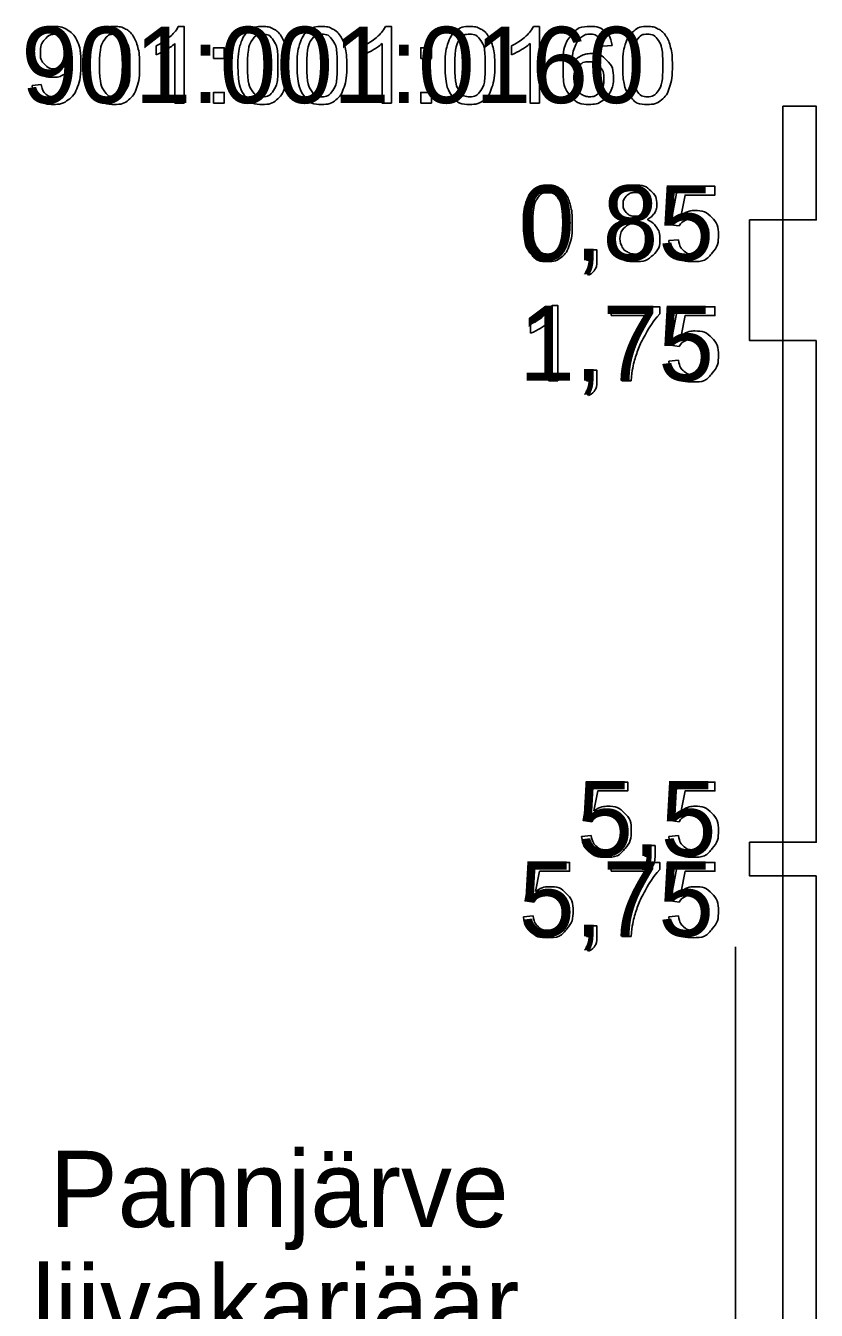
# Model space of a CAD drawing. Extents: x 700746 to 706058, y 6570320 to 6580460.
# Drawn here: x 704982.8 to 705041.9, y 6575930.6 to 6576026.6 of the extents above; entities that cross this region are included whole.
import ezdxf

# ---------------------------------------------------------------- set-up
doc = ezdxf.new("R2010")
doc.units = 0
for name, color, linetype in [('GEOLPUNKT', 7, 'Continuous'), ('kataster', 7, 'Continuous'), ('Kataster tekst', 7, 'Continuous'), ('VORMISTUS', 7, 'Continuous')]:
    doc.layers.add(name, color=color, linetype=linetype)

msp = doc.modelspace()

# ---------------------------------------------------------------- linework, layer by layer
at = {"layer": 'GEOLPUNKT'}
for points in [[(705039.438, 6576020.541), (705041.938, 6576020.541), (705041.938, 6576012.041), (705039.438, 6576012.041)], [(705036.938, 6576012.041), (705039.438, 6576012.041), (705039.438, 6576003.041), (705036.938, 6576003.041)], [(705041.938, 6576003.041), (705039.438, 6576003.041), (705039.438, 6575965.541), (705041.938, 6575965.541)], [(705036.938, 6575965.541), (705039.438, 6575965.541), (705039.438, 6575963.041), (705036.938, 6575963.041)], [(705041.938, 6575963.041), (705039.438, 6575963.041), (705039.438, 6575923.041), (705041.938, 6575923.041)]]:
    msp.add_lwpolyline(points, close=True, dxfattribs=at)
for points in [[(705039.438, 6576020.541), (705039.438, 6575940.626)], [(705031.674, 6576011.594), (705031.03, 6576011.679), (705031.572, 6576014.556), (705034.355, 6576014.556), (705034.355, 6576013.899), (705032.121, 6576013.899), (705031.82, 6576012.396)], [(705030.906, 6576010.497), (705031.627, 6576010.557)], [(705024.755, 6576009.029), (705024.755, 6576009.81), (705025.537, 6576009.81), (705025.537, 6576009.029)], [(705024.901, 6576007.919), (705024.709, 6576008.213)], [(705025.144, 6576009.029), (705024.755, 6576009.029)], [(705022.178, 6576005.65), (705022.621, 6576005.65), (705022.621, 6576000.029)], [(705026.604, 6576004.895), (705026.604, 6576005.556), (705030.227, 6576005.556), (705030.227, 6576005.021)], [(705031.674, 6576002.594), (705031.03, 6576002.679), (705031.572, 6576005.556), (705034.355, 6576005.556), (705034.355, 6576004.899), (705032.121, 6576004.899), (705031.82, 6576003.396)], [(705022.621, 6576000.029), (705021.934, 6576000.029), (705021.934, 6576004.409)], [(705029.344, 6576004.895), (705026.604, 6576004.895)], [(705020.56, 6576003.58), (705020.56, 6576004.245)], [(705030.906, 6576001.497), (705031.627, 6576001.557)], [(705024.755, 6576000.029), (705024.755, 6576000.81), (705025.537, 6576000.81), (705025.537, 6576000.029)], [(705025.144, 6576000.029), (705024.755, 6576000.029)], [(705028.093, 6576000.029), (705027.385, 6576000.029)], [(705024.901, 6575998.919), (705024.709, 6575999.213)], [(705025.152, 6575967.074), (705024.508, 6575967.16), (705025.05, 6575970.037), (705027.833, 6575970.037), (705027.833, 6575969.379), (705025.599, 6575969.379), (705025.298, 6575967.876)], [(705031.674, 6575967.074), (705031.03, 6575967.16), (705031.572, 6575970.037), (705034.355, 6575970.037), (705034.355, 6575969.379), (705032.121, 6575969.379), (705031.82, 6575967.876)], [(705024.384, 6575965.978), (705025.105, 6575966.037)], [(705030.906, 6575965.978), (705031.627, 6575966.037)], [(705029.105, 6575964.509), (705029.105, 6575965.29), (705029.886, 6575965.29), (705029.886, 6575964.509)], [(705020.803, 6575961.066), (705020.159, 6575961.152), (705020.701, 6575964.028), (705023.484, 6575964.028), (705023.484, 6575963.371), (705021.25, 6575963.371), (705020.949, 6575961.868)], [(705026.604, 6575963.367), (705026.604, 6575964.028), (705030.227, 6575964.028), (705030.227, 6575963.493)], [(705029.493, 6575964.509), (705029.105, 6575964.509)], [(705031.674, 6575961.066), (705031.03, 6575961.152), (705031.572, 6575964.028), (705034.355, 6575964.028), (705034.355, 6575963.371), (705032.121, 6575963.371), (705031.82, 6575961.868)], [(705029.344, 6575963.367), (705026.604, 6575963.367)], [(705029.25, 6575963.399), (705029.058, 6575963.694)], [(705020.035, 6575959.969), (705020.756, 6575960.029)], [(705024.755, 6575958.501), (705024.755, 6575959.282), (705025.537, 6575959.282), (705025.537, 6575958.501)], [(705030.906, 6575959.969), (705031.627, 6575960.029)], [(705025.144, 6575958.501), (705024.755, 6575958.501)], [(705028.093, 6575958.501), (705027.385, 6575958.501)], [(705024.901, 6575957.391), (705024.709, 6575957.686)], [(705039.438, 6575940.626), (705039.438, 6575803.041)]]:
    msp.add_lwpolyline(points, dxfattribs=at)
for points in [[(705020.035, 6576011.79), (705020.035, 6576012.783), (705020.239, 6576013.389), (705020.443, 6576013.996), (705020.846, 6576014.323), (705021.249, 6576014.65), (705021.859, 6576014.65), (705022.31, 6576014.65), (705022.651, 6576014.469), (705022.992, 6576014.287), (705023.212, 6576013.946), (705023.432, 6576013.604), (705023.558, 6576013.113), (705023.684, 6576012.623), (705023.684, 6576011.79), (705023.684, 6576010.806), (705023.482, 6576010.199), (705023.28, 6576009.593), (705022.877, 6576009.264), (705022.474, 6576008.935), (705021.859, 6576008.935), (705021.05, 6576008.935), (705020.588, 6576009.513), (705020.035, 6576010.214), (705020.035, 6576011.79)], [(705020.743, 6576011.79), (705020.743, 6576010.409), (705021.065, 6576009.954), (705021.387, 6576009.498), (705021.859, 6576009.498), (705022.332, 6576009.498), (705022.654, 6576009.956), (705022.976, 6576010.413), (705022.976, 6576011.79), (705022.976, 6576013.173), (705022.654, 6576013.628), (705022.333, 6576014.082), (705021.852, 6576014.082), (705021.379, 6576014.082), (705021.096, 6576013.681), (705020.743, 6576013.169), (705020.743, 6576011.79)], [(705027.62, 6576012.068), (705027.189, 6576012.224), (705026.982, 6576012.514), (705026.774, 6576012.804), (705026.774, 6576013.208), (705026.774, 6576013.819), (705027.213, 6576014.234), (705027.652, 6576014.65), (705028.38, 6576014.65), (705029.113, 6576014.65), (705029.559, 6576014.225), (705030.005, 6576013.8), (705030.005, 6576013.189), (705030.005, 6576012.8), (705029.801, 6576012.512), (705029.596, 6576012.224), (705029.179, 6576012.068), (705029.696, 6576011.9), (705029.966, 6576011.525), (705030.236, 6576011.151), (705030.236, 6576010.631), (705030.236, 6576009.913), (705029.728, 6576009.424), (705029.22, 6576008.935), (705028.392, 6576008.935), (705027.564, 6576008.935), (705027.056, 6576009.426), (705026.548, 6576009.917), (705026.548, 6576010.65), (705026.548, 6576011.197), (705026.827, 6576011.566), (705027.105, 6576011.934), (705027.62, 6576012.068)], [(705027.483, 6576013.232), (705027.483, 6576012.836), (705027.736, 6576012.584), (705027.989, 6576012.332), (705028.398, 6576012.332), (705028.794, 6576012.332), (705029.046, 6576012.582), (705029.297, 6576012.832), (705029.297, 6576013.194), (705029.297, 6576013.572), (705029.038, 6576013.829), (705028.779, 6576014.087), (705028.39, 6576014.087), (705027.997, 6576014.087), (705027.74, 6576013.835), (705027.483, 6576013.583), (705027.483, 6576013.232)], [(705031.82, 6576012.396), (705032.324, 6576012.746), (705032.878, 6576012.746), (705033.611, 6576012.746), (705034.115, 6576012.238), (705034.619, 6576011.729), (705034.619, 6576010.93), (705034.619, 6576010.17), (705034.176, 6576009.615), (705033.638, 6576008.935), (705032.705, 6576008.935), (705031.941, 6576008.935), (705031.458, 6576009.363), (705030.975, 6576009.79), (705030.906, 6576010.497)], [(705031.627, 6576010.557), (705031.708, 6576010.029), (705031.999, 6576009.764), (705032.29, 6576009.498), (705032.705, 6576009.498), (705033.205, 6576009.498), (705033.547, 6576009.873), (705033.89, 6576010.249), (705033.89, 6576010.869), (705033.89, 6576011.459), (705033.561, 6576011.8), (705033.232, 6576012.14), (705032.694, 6576012.14), (705032.36, 6576012.14), (705032.093, 6576011.988), (705031.827, 6576011.836), (705031.674, 6576011.594)], [(705027.257, 6576010.645), (705027.257, 6576010.351), (705027.394, 6576010.075), (705027.532, 6576009.8), (705027.807, 6576009.649), (705028.082, 6576009.498), (705028.398, 6576009.498), (705028.891, 6576009.498), (705029.209, 6576009.816), (705029.527, 6576010.133), (705029.527, 6576010.622), (705029.527, 6576011.119), (705029.199, 6576011.444), (705028.871, 6576011.769), (705028.375, 6576011.769), (705027.89, 6576011.769), (705027.573, 6576011.448), (705027.257, 6576011.127), (705027.257, 6576010.645)], [(705024.709, 6576008.213), (705024.926, 6576008.309), (705025.029, 6576008.495), (705025.133, 6576008.68), (705025.144, 6576009.029)], [(705025.537, 6576009.029), (705025.537, 6576008.596), (705025.384, 6576008.33), (705025.232, 6576008.064), (705024.901, 6576007.919)], [(705020.56, 6576004.245), (705021.136, 6576004.516), (705021.568, 6576004.902), (705021.999, 6576005.287), (705022.178, 6576005.65)], [(705021.934, 6576004.409), (705021.686, 6576004.172), (705021.283, 6576003.935), (705020.88, 6576003.699), (705020.56, 6576003.58)], [(705027.385, 6576000.029), (705027.396, 6576000.689), (705027.644, 6576001.625), (705027.893, 6576002.561), (705028.357, 6576003.43), (705028.821, 6576004.299), (705029.344, 6576004.895)], [(705030.227, 6576005.021), (705029.693, 6576004.452), (705029.168, 6576003.508), (705028.643, 6576002.565), (705028.357, 6576001.568), (705028.151, 6576000.865), (705028.093, 6576000.029)], [(705031.82, 6576003.396), (705032.324, 6576003.746), (705032.878, 6576003.746), (705033.611, 6576003.746), (705034.115, 6576003.238), (705034.619, 6576002.729), (705034.619, 6576001.93), (705034.619, 6576001.17), (705034.176, 6576000.615), (705033.638, 6575999.935), (705032.705, 6575999.935), (705031.941, 6575999.935), (705031.458, 6576000.363), (705030.975, 6576000.79), (705030.906, 6576001.497)], [(705031.627, 6576001.557), (705031.708, 6576001.029), (705031.999, 6576000.764), (705032.29, 6576000.498), (705032.705, 6576000.498), (705033.205, 6576000.498), (705033.547, 6576000.873), (705033.89, 6576001.249), (705033.89, 6576001.869), (705033.89, 6576002.459), (705033.561, 6576002.8), (705033.232, 6576003.14), (705032.694, 6576003.14), (705032.36, 6576003.14), (705032.093, 6576002.988), (705031.827, 6576002.836), (705031.674, 6576002.594)], [(705024.709, 6575999.213), (705024.926, 6575999.309), (705025.029, 6575999.495), (705025.133, 6575999.68), (705025.144, 6576000.029)], [(705025.537, 6576000.029), (705025.537, 6575999.596), (705025.384, 6575999.33), (705025.232, 6575999.064), (705024.901, 6575998.919)], [(705025.298, 6575967.876), (705025.802, 6575968.227), (705026.356, 6575968.227), (705027.089, 6575968.227), (705027.593, 6575967.718), (705028.098, 6575967.21), (705028.098, 6575966.411), (705028.098, 6575965.65), (705027.654, 6575965.096), (705027.116, 6575964.415), (705026.184, 6575964.415), (705025.419, 6575964.415), (705024.936, 6575964.843), (705024.453, 6575965.271), (705024.384, 6575965.978)], [(705031.82, 6575967.876), (705032.324, 6575968.227), (705032.878, 6575968.227), (705033.611, 6575968.227), (705034.115, 6575967.718), (705034.619, 6575967.21), (705034.619, 6575966.411), (705034.619, 6575965.65), (705034.176, 6575965.096), (705033.638, 6575964.415), (705032.705, 6575964.415), (705031.941, 6575964.415), (705031.458, 6575964.843), (705030.975, 6575965.271), (705030.906, 6575965.978)], [(705025.105, 6575966.037), (705025.186, 6575965.51), (705025.477, 6575965.244), (705025.768, 6575964.979), (705026.183, 6575964.979), (705026.683, 6575964.979), (705027.025, 6575965.354), (705027.368, 6575965.729), (705027.368, 6575966.35), (705027.368, 6575966.939), (705027.039, 6575967.28), (705026.71, 6575967.621), (705026.172, 6575967.621), (705025.838, 6575967.621), (705025.571, 6575967.469), (705025.305, 6575967.317), (705025.152, 6575967.074)], [(705031.627, 6575966.037), (705031.708, 6575965.51), (705031.999, 6575965.244), (705032.29, 6575964.979), (705032.705, 6575964.979), (705033.205, 6575964.979), (705033.547, 6575965.354), (705033.89, 6575965.729), (705033.89, 6575966.35), (705033.89, 6575966.939), (705033.561, 6575967.28), (705033.232, 6575967.621), (705032.694, 6575967.621), (705032.36, 6575967.621), (705032.093, 6575967.469), (705031.827, 6575967.317), (705031.674, 6575967.074)], [(705029.058, 6575963.694), (705029.276, 6575963.79), (705029.379, 6575963.975), (705029.482, 6575964.161), (705029.493, 6575964.509)], [(705029.886, 6575964.509), (705029.886, 6575964.077), (705029.734, 6575963.811), (705029.581, 6575963.545), (705029.25, 6575963.399)], [(705027.385, 6575958.501), (705027.396, 6575959.162), (705027.644, 6575960.097), (705027.893, 6575961.033), (705028.357, 6575961.902), (705028.821, 6575962.771), (705029.344, 6575963.367)], [(705030.227, 6575963.493), (705029.693, 6575962.924), (705029.168, 6575961.98), (705028.643, 6575961.037), (705028.357, 6575960.04), (705028.151, 6575959.337), (705028.093, 6575958.501)], [(705020.949, 6575961.868), (705021.453, 6575962.219), (705022.006, 6575962.219), (705022.74, 6575962.219), (705023.244, 6575961.71), (705023.748, 6575961.202), (705023.748, 6575960.403), (705023.748, 6575959.642), (705023.305, 6575959.088), (705022.766, 6575958.407), (705021.834, 6575958.407), (705021.07, 6575958.407), (705020.587, 6575958.835), (705020.103, 6575959.263), (705020.035, 6575959.969)], [(705031.82, 6575961.868), (705032.324, 6575962.219), (705032.878, 6575962.219), (705033.611, 6575962.219), (705034.115, 6575961.71), (705034.619, 6575961.202), (705034.619, 6575960.403), (705034.619, 6575959.642), (705034.176, 6575959.088), (705033.638, 6575958.407), (705032.705, 6575958.407), (705031.941, 6575958.407), (705031.458, 6575958.835), (705030.975, 6575959.263), (705030.906, 6575959.969)], [(705020.756, 6575960.029), (705020.836, 6575959.502), (705021.128, 6575959.236), (705021.419, 6575958.97), (705021.834, 6575958.97), (705022.334, 6575958.97), (705022.676, 6575959.346), (705023.018, 6575959.721), (705023.018, 6575960.341), (705023.018, 6575960.931), (705022.689, 6575961.272), (705022.361, 6575961.613), (705021.823, 6575961.613), (705021.488, 6575961.613), (705021.222, 6575961.461), (705020.956, 6575961.309), (705020.803, 6575961.066)], [(705031.627, 6575960.029), (705031.708, 6575959.502), (705031.999, 6575959.236), (705032.29, 6575958.97), (705032.705, 6575958.97), (705033.205, 6575958.97), (705033.547, 6575959.346), (705033.89, 6575959.721), (705033.89, 6575960.341), (705033.89, 6575960.931), (705033.561, 6575961.272), (705033.232, 6575961.613), (705032.694, 6575961.613), (705032.36, 6575961.613), (705032.093, 6575961.461), (705031.827, 6575961.309), (705031.674, 6575961.066)], [(705024.709, 6575957.686), (705024.926, 6575957.781), (705025.029, 6575957.967), (705025.133, 6575958.153), (705025.144, 6575958.501)], [(705025.537, 6575958.501), (705025.537, 6575958.069), (705025.384, 6575957.803), (705025.232, 6575957.537), (705024.901, 6575957.391)]]:
    msp.add_open_spline(points, degree=3, dxfattribs=at)
at = {"layer": 'kataster'}
msp.add_line((705035.894, 6575927.718), (705035.894, 6575957.718), dxfattribs=at)
for points in [[(704994.228, 6576026.497), (704994.679, 6576026.497), (704994.679, 6576020.776)], [(705009.721, 6576026.497), (705010.172, 6576026.497), (705010.172, 6576020.776)], [(705020.787, 6576026.497), (705021.237, 6576026.497), (705021.237, 6576020.776)], [(704992.581, 6576024.391), (704992.581, 6576025.067)], [(704994.679, 6576020.776), (704993.98, 6576020.776), (704993.98, 6576025.234)], [(704996.865, 6576024.112), (704996.865, 6576024.907), (704997.66, 6576024.907), (704997.66, 6576024.112), (704996.865, 6576024.112)], [(705008.073, 6576024.391), (705008.073, 6576025.067)], [(705010.172, 6576020.776), (705009.472, 6576020.776), (705009.472, 6576025.234)], [(705012.357, 6576024.112), (705012.357, 6576024.907), (705013.152, 6576024.907), (705013.152, 6576024.112), (705012.357, 6576024.112)], [(705019.139, 6576024.391), (705019.139, 6576025.067)], [(705021.237, 6576020.776), (705020.538, 6576020.776), (705020.538, 6576025.234)], [(705026.668, 6576025.077), (705025.973, 6576025.02)], [(704983.297, 6576022.096), (704983.97, 6576022.157)], [(704996.865, 6576020.776), (704996.865, 6576021.571), (704997.66, 6576021.571), (704997.66, 6576020.776), (704996.865, 6576020.776)], [(705012.357, 6576020.776), (705012.357, 6576021.571), (705013.152, 6576021.571), (705013.152, 6576020.776), (705012.357, 6576020.776)]]:
    msp.add_lwpolyline(points, dxfattribs=at)
for points in [[(704983.97, 6576022.157), (704984.055, 6576021.682), (704984.296, 6576021.468), (704984.537, 6576021.254), (704984.914, 6576021.254), (704985.236, 6576021.254), (704985.48, 6576021.402), (704985.724, 6576021.549), (704985.878, 6576021.796), (704986.032, 6576022.044), (704986.137, 6576022.464), (704986.242, 6576022.884), (704986.242, 6576023.32), (704986.242, 6576023.366), (704986.238, 6576023.459), (704986.028, 6576023.125), (704985.665, 6576022.917), (704985.302, 6576022.709), (704984.878, 6576022.709), (704984.171, 6576022.709), (704983.682, 6576023.222), (704983.192, 6576023.735), (704983.192, 6576024.574), (704983.192, 6576025.441), (704983.703, 6576025.969), (704984.214, 6576026.497), (704984.983, 6576026.497), (704985.539, 6576026.497), (704985.999, 6576026.198), (704986.459, 6576025.899), (704986.698, 6576025.345), (704986.937, 6576024.791), (704986.937, 6576023.742), (704986.937, 6576022.65), (704986.7, 6576022.003), (704986.463, 6576021.356), (704985.995, 6576021.018), (704985.527, 6576020.68), (704984.897, 6576020.68), (704984.229, 6576020.68), (704983.806, 6576021.052), (704983.382, 6576021.423), (704983.297, 6576022.096)], [(704987.619, 6576023.587), (704987.619, 6576024.597), (704987.827, 6576025.214), (704988.035, 6576025.831), (704988.445, 6576026.164), (704988.855, 6576026.497), (704989.477, 6576026.497), (704989.935, 6576026.497), (704990.282, 6576026.313), (704990.629, 6576026.128), (704990.853, 6576025.781), (704991.078, 6576025.433), (704991.206, 6576024.933), (704991.334, 6576024.434), (704991.334, 6576023.587), (704991.334, 6576022.584), (704991.128, 6576021.967), (704990.922, 6576021.35), (704990.512, 6576021.015), (704990.102, 6576020.68), (704989.477, 6576020.68), (704988.653, 6576020.68), (704988.183, 6576021.269), (704987.619, 6576021.982), (704987.619, 6576023.587)], [(704992.581, 6576025.067), (704993.168, 6576025.343), (704993.607, 6576025.736), (704994.046, 6576026.128), (704994.228, 6576026.497)], [(704998.685, 6576023.587), (704998.685, 6576024.597), (704998.893, 6576025.214), (704999.101, 6576025.831), (704999.511, 6576026.164), (704999.92, 6576026.497), (705000.542, 6576026.497), (705001.001, 6576026.497), (705001.348, 6576026.313), (705001.694, 6576026.128), (705001.919, 6576025.781), (705002.143, 6576025.433), (705002.271, 6576024.933), (705002.399, 6576024.434), (705002.399, 6576023.587), (705002.399, 6576022.584), (705002.194, 6576021.967), (705001.988, 6576021.35), (705001.578, 6576021.015), (705001.168, 6576020.68), (705000.542, 6576020.68), (704999.718, 6576020.68), (704999.248, 6576021.269), (704998.685, 6576021.982), (704998.685, 6576023.587)], [(705003.112, 6576023.587), (705003.112, 6576024.597), (705003.32, 6576025.214), (705003.528, 6576025.831), (705003.938, 6576026.164), (705004.348, 6576026.497), (705004.969, 6576026.497), (705005.428, 6576026.497), (705005.775, 6576026.313), (705006.122, 6576026.128), (705006.346, 6576025.781), (705006.57, 6576025.433), (705006.698, 6576024.933), (705006.826, 6576024.434), (705006.826, 6576023.587), (705006.826, 6576022.584), (705006.621, 6576021.967), (705006.415, 6576021.35), (705006.005, 6576021.015), (705005.595, 6576020.68), (705004.969, 6576020.68), (705004.145, 6576020.68), (705003.675, 6576021.269), (705003.112, 6576021.982), (705003.112, 6576023.587)], [(705008.073, 6576025.067), (705008.66, 6576025.343), (705009.099, 6576025.736), (705009.538, 6576026.128), (705009.721, 6576026.497)], [(705014.177, 6576023.587), (705014.177, 6576024.597), (705014.385, 6576025.214), (705014.593, 6576025.831), (705015.003, 6576026.164), (705015.413, 6576026.497), (705016.035, 6576026.497), (705016.493, 6576026.497), (705016.84, 6576026.313), (705017.187, 6576026.128), (705017.411, 6576025.781), (705017.636, 6576025.433), (705017.764, 6576024.933), (705017.892, 6576024.434), (705017.892, 6576023.587), (705017.892, 6576022.584), (705017.686, 6576021.967), (705017.48, 6576021.35), (705017.07, 6576021.015), (705016.66, 6576020.68), (705016.035, 6576020.68), (705015.211, 6576020.68), (705014.741, 6576021.269), (705014.177, 6576021.982), (705014.177, 6576023.587)], [(705019.139, 6576025.067), (705019.726, 6576025.343), (705020.165, 6576025.736), (705020.604, 6576026.128), (705020.787, 6576026.497)], [(705025.973, 6576025.02), (705025.879, 6576025.435), (705025.708, 6576025.623), (705025.423, 6576025.924), (705025.006, 6576025.924), (705024.671, 6576025.924), (705024.415, 6576025.737), (705024.086, 6576025.496), (705023.895, 6576025.033), (705023.704, 6576024.57), (705023.696, 6576023.715), (705023.949, 6576024.1), (705024.315, 6576024.286), (705024.681, 6576024.473), (705025.082, 6576024.473), (705025.783, 6576024.473), (705026.275, 6576023.958), (705026.768, 6576023.443), (705026.768, 6576022.627), (705026.768, 6576022.091), (705026.536, 6576021.63), (705026.305, 6576021.17), (705025.9, 6576020.925), (705025.495, 6576020.68), (705024.982, 6576020.68), (705024.106, 6576020.68), (705023.554, 6576021.323), (705023.001, 6576021.966), (705023.001, 6576023.443), (705023.001, 6576025.095), (705023.612, 6576025.845), (705024.145, 6576026.497), (705025.049, 6576026.497), (705025.722, 6576026.497), (705026.152, 6576026.12), (705026.582, 6576025.742), (705026.668, 6576025.077)], [(705027.459, 6576023.587), (705027.459, 6576024.597), (705027.666, 6576025.214), (705027.874, 6576025.831), (705028.284, 6576026.164), (705028.694, 6576026.497), (705029.316, 6576026.497), (705029.774, 6576026.497), (705030.121, 6576026.313), (705030.468, 6576026.128), (705030.692, 6576025.781), (705030.917, 6576025.433), (705031.045, 6576024.933), (705031.173, 6576024.434), (705031.173, 6576023.587), (705031.173, 6576022.584), (705030.967, 6576021.967), (705030.761, 6576021.35), (705030.351, 6576021.015), (705029.941, 6576020.68), (705029.316, 6576020.68), (705028.492, 6576020.68), (705028.022, 6576021.269), (705027.459, 6576021.982), (705027.459, 6576023.587)], [(704986.16, 6576024.609), (704986.16, 6576025.212), (704985.841, 6576025.566), (704985.522, 6576025.92), (704985.07, 6576025.92), (704984.602, 6576025.92), (704984.258, 6576025.539), (704983.914, 6576025.157), (704983.914, 6576024.551), (704983.914, 6576024.006), (704984.24, 6576023.666), (704984.567, 6576023.326), (704985.05, 6576023.326), (704985.535, 6576023.326), (704985.847, 6576023.666), (704986.16, 6576024.006), (704986.16, 6576024.609)], [(704988.341, 6576023.587), (704988.341, 6576022.181), (704988.668, 6576021.717), (704988.996, 6576021.254), (704989.477, 6576021.254), (704989.958, 6576021.254), (704990.285, 6576021.719), (704990.613, 6576022.185), (704990.613, 6576023.587), (704990.613, 6576024.994), (704990.286, 6576025.457), (704989.959, 6576025.92), (704989.469, 6576025.92), (704988.988, 6576025.92), (704988.7, 6576025.511), (704988.341, 6576024.99), (704988.341, 6576023.587)], [(704999.406, 6576023.587), (704999.406, 6576022.181), (704999.734, 6576021.717), (705000.061, 6576021.254), (705000.542, 6576021.254), (705001.023, 6576021.254), (705001.351, 6576021.719), (705001.678, 6576022.185), (705001.678, 6576023.587), (705001.678, 6576024.994), (705001.351, 6576025.457), (705001.024, 6576025.92), (705000.534, 6576025.92), (705000.054, 6576025.92), (704999.766, 6576025.511), (704999.406, 6576024.99), (704999.406, 6576023.587)], [(705003.833, 6576023.587), (705003.833, 6576022.181), (705004.161, 6576021.717), (705004.488, 6576021.254), (705004.969, 6576021.254), (705005.45, 6576021.254), (705005.778, 6576021.719), (705006.105, 6576022.185), (705006.105, 6576023.587), (705006.105, 6576024.994), (705005.778, 6576025.457), (705005.451, 6576025.92), (705004.961, 6576025.92), (705004.481, 6576025.92), (705004.193, 6576025.511), (705003.833, 6576024.99), (705003.833, 6576023.587)], [(705014.899, 6576023.587), (705014.899, 6576022.181), (705015.226, 6576021.717), (705015.554, 6576021.254), (705016.035, 6576021.254), (705016.516, 6576021.254), (705016.843, 6576021.719), (705017.171, 6576022.185), (705017.171, 6576023.587), (705017.171, 6576024.994), (705016.844, 6576025.457), (705016.517, 6576025.92), (705016.027, 6576025.92), (705015.546, 6576025.92), (705015.258, 6576025.511), (705014.899, 6576024.99), (705014.899, 6576023.587)], [(705028.18, 6576023.587), (705028.18, 6576022.181), (705028.507, 6576021.717), (705028.835, 6576021.254), (705029.316, 6576021.254), (705029.797, 6576021.254), (705030.124, 6576021.719), (705030.452, 6576022.185), (705030.452, 6576023.587), (705030.452, 6576024.994), (705030.125, 6576025.457), (705029.798, 6576025.92), (705029.308, 6576025.92), (705028.827, 6576025.92), (705028.539, 6576025.511), (705028.18, 6576024.99), (705028.18, 6576023.587)], [(704993.98, 6576025.234), (704993.727, 6576024.993), (704993.317, 6576024.752), (704992.907, 6576024.511), (704992.581, 6576024.391)], [(705009.472, 6576025.234), (705009.22, 6576024.993), (705008.81, 6576024.752), (705008.4, 6576024.511), (705008.073, 6576024.391)], [(705020.538, 6576025.234), (705020.285, 6576024.993), (705019.875, 6576024.752), (705019.465, 6576024.511), (705019.139, 6576024.391)], [(705023.805, 6576022.623), (705023.805, 6576022.261), (705023.958, 6576021.93), (705024.112, 6576021.6), (705024.387, 6576021.427), (705024.661, 6576021.254), (705024.967, 6576021.254), (705025.412, 6576021.254), (705025.729, 6576021.612), (705026.047, 6576021.969), (705026.047, 6576022.584), (705026.047, 6576023.175), (705025.733, 6576023.516), (705025.419, 6576023.856), (705024.939, 6576023.856), (705024.465, 6576023.856), (705024.135, 6576023.516), (705023.805, 6576023.175), (705023.805, 6576022.623)]]:
    msp.add_open_spline(points, degree=3, dxfattribs=at)

# ---------------------------------------------------------------- texts
at = {"layer": 'GEOLPUNKT'}
for s, p in [('0,85', (705019.71, 6576009.029)), ('1,75', (705019.71, 6576000.029)), ('5,5', (705024.06, 6575964.509)), ('5,75', (705019.71, 6575958.501))]:
    msp.add_text(s, height=5.6, dxfattribs=at).set_placement(p)
at = {"layer": 'Kataster tekst'}
msp.add_text('22901:001:0160', height=5.7, dxfattribs=at).set_placement((704974.008, 6576020.776))
at = {"layer": 'VORMISTUS'}
for s, p in [('Pannjärve ', (704984.612, 6575936.778)), ('liivakarjäär', (704983.293, 6575928.228))]:
    msp.add_text(s, height=5.7, dxfattribs=at).set_placement(p)

doc.saveas('drawing.dxf')
